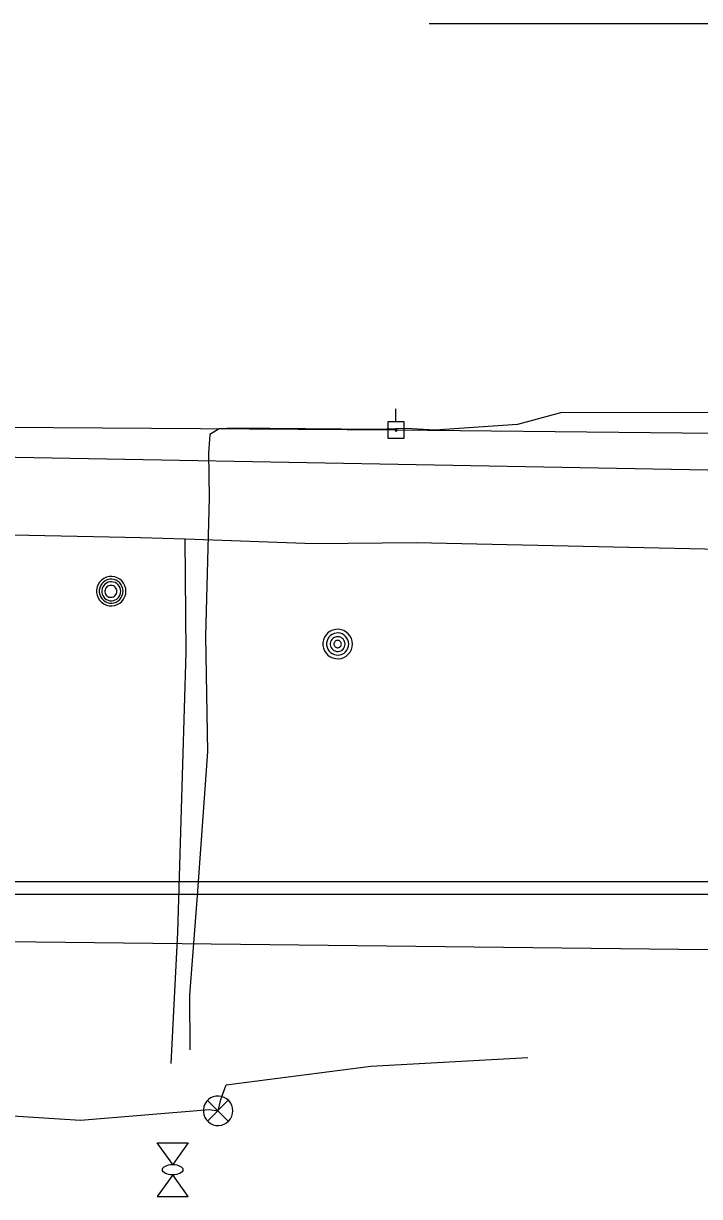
# Model space of a CAD drawing. Extents: x 600849 to 606371, y 330010 to 403088.
# Drawn here: x 604771.4 to 604922.6, y 349808.4 to 350070.6 of the extents above; entities that cross this region are included whole.
import ezdxf

# ---------------------------------------------------------------- set-up
doc = ezdxf.new("R2010")
doc.units = 0
for name, color, linetype in [('E_MISCPROP', 7, 'Continuous'), ('E_SIG', 7, 'Continuous'), ('E_SIG_Conduit', 7, 'Continuous'), ('E_UTL_AG', 7, 'Continuous'), ('E_UTL_E_UG', 7, 'Continuous'), ('E_UTL_EPowerPole', 7, 'Continuous'), ('E_UTL_G_UG', 7, 'Continuous'), ('E_UTL_MH', 7, 'Continuous'), ('E_UTL_Overhead', 7, 'Continuous'), ('E_UTL_SAN_UG', 7, 'Continuous'), ('E_UTL_T_UG', 7, 'Continuous'), ('E_UTL_TV_UG', 7, 'Continuous')]:
    doc.layers.add(name, color=color, linetype=linetype)

msp = doc.modelspace()

# ---------------------------------------------------------------- linework, layer by layer
at = {"layer": 'E_MISCPROP'}
for points in [[(604844.97, 349931.87), (604844.91, 349932.5), (604844.74, 349933.1), (604844.45, 349933.66), (604844.06, 349934.15), (604843.59, 349934.56), (604843.04, 349934.88), (604842.45, 349935.08), (604841.83, 349935.17), (604841.2, 349935.14), (604840.59, 349934.99), (604840.02, 349934.73), (604839.51, 349934.37), (604839.08, 349933.91), (604838.74, 349933.39), (604838.51, 349932.8), (604838.39, 349932.19), (604838.39, 349931.56), (604838.51, 349930.95), (604838.74, 349930.36), (604839.08, 349929.83), (604839.51, 349929.38), (604840.02, 349929.02), (604840.59, 349928.76), (604841.2, 349928.61), (604841.83, 349928.58), (604842.45, 349928.67), (604843.04, 349928.87), (604843.59, 349929.19), (604844.06, 349929.6), (604844.45, 349930.09), (604844.74, 349930.65), (604844.91, 349931.25), (604844.97, 349931.87)], [(604844.15, 349931.87), (604844.1, 349932.34), (604843.97, 349932.79), (604843.76, 349933.21), (604843.46, 349933.58), (604843.11, 349933.89), (604842.7, 349934.13), (604842.26, 349934.28), (604841.79, 349934.35), (604841.32, 349934.32), (604840.86, 349934.21), (604840.44, 349934.02), (604840.05, 349933.75), (604839.73, 349933.4), (604839.47, 349933.01), (604839.3, 349932.57), (604839.21, 349932.11), (604839.21, 349931.64), (604839.3, 349931.18), (604839.47, 349930.74), (604839.73, 349930.34), (604840.05, 349930), (604840.44, 349929.73), (604840.86, 349929.54), (604841.32, 349929.43), (604841.79, 349929.4), (604842.26, 349929.47), (604842.7, 349929.62), (604843.11, 349929.86), (604843.46, 349930.17), (604843.76, 349930.54), (604843.97, 349930.96), (604844.1, 349931.41), (604844.15, 349931.87)], [(604843.32, 349931.87), (604843.29, 349932.19), (604843.21, 349932.49), (604843.06, 349932.77), (604842.87, 349933.01), (604842.63, 349933.22), (604842.36, 349933.38), (604842.06, 349933.48), (604841.75, 349933.52), (604841.44, 349933.51), (604841.13, 349933.43), (604840.85, 349933.3), (604840.59, 349933.12), (604840.38, 349932.89), (604840.21, 349932.63), (604840.09, 349932.34), (604840.03, 349932.03), (604840.03, 349931.72), (604840.09, 349931.41), (604840.21, 349931.12), (604840.38, 349930.85), (604840.59, 349930.63), (604840.85, 349930.45), (604841.13, 349930.32), (604841.44, 349930.24), (604841.75, 349930.23), (604842.06, 349930.27), (604842.36, 349930.37), (604842.63, 349930.53), (604842.87, 349930.74), (604843.06, 349930.98), (604843.21, 349931.26), (604843.29, 349931.56), (604843.32, 349931.87)], [(604842.5, 349931.87), (604842.48, 349932.03), (604842.44, 349932.18), (604842.37, 349932.32), (604842.27, 349932.44), (604842.15, 349932.55), (604842.02, 349932.63), (604841.87, 349932.68), (604841.71, 349932.7), (604841.56, 349932.69), (604841.4, 349932.65), (604841.26, 349932.59), (604841.13, 349932.5), (604841.03, 349932.38), (604840.94, 349932.25), (604840.88, 349932.11), (604840.85, 349931.95), (604840.85, 349931.8), (604840.88, 349931.64), (604840.94, 349931.5), (604841.03, 349931.36), (604841.13, 349931.25), (604841.26, 349931.16), (604841.4, 349931.1), (604841.56, 349931.06), (604841.71, 349931.05), (604841.87, 349931.07), (604842.02, 349931.12), (604842.15, 349931.2), (604842.27, 349931.31), (604842.37, 349931.43), (604842.44, 349931.57), (604842.48, 349931.72), (604842.5, 349931.87)]]:
    msp.add_lwpolyline(points, dxfattribs=at)
at = {"layer": 'E_SIG'}
for points in [[(604818.21, 349827.55), (604818.15, 349828.18), (604817.97, 349828.78), (604817.69, 349829.34), (604817.3, 349829.83), (604816.82, 349830.24), (604816.28, 349830.55), (604815.69, 349830.76), (604815.07, 349830.85), (604814.44, 349830.82), (604813.83, 349830.67), (604813.26, 349830.41), (604812.75, 349830.05), (604812.32, 349829.59), (604811.98, 349829.06), (604811.74, 349828.48), (604811.63, 349827.87), (604811.63, 349827.24), (604811.74, 349826.62), (604811.98, 349826.04), (604812.32, 349825.51), (604812.75, 349825.06), (604813.26, 349824.69), (604813.83, 349824.43), (604814.44, 349824.29), (604815.07, 349824.26), (604815.69, 349824.35), (604816.28, 349824.55), (604816.82, 349824.86), (604817.3, 349825.28), (604817.69, 349825.77), (604817.97, 349826.33), (604818.15, 349826.93), (604818.21, 349827.55)], [(604817.17, 349829.89), (604812.56, 349825.23)], [(604812.56, 349829.84), (604817.22, 349825.19)]]:
    msp.add_lwpolyline(points, dxfattribs=at)
at = {"layer": 'E_SIG_Conduit'}
msp.add_lwpolyline([(604741.42, 349865.71), (604976.78, 349863.03)], dxfattribs=at)
at = {"layer": 'E_UTL_AG'}
for points in [[(604801.31, 349820.38), (604808.23, 349820.38)], [(604804.77, 349815.53), (604801.31, 349820.38)], [(604808.23, 349820.38), (604804.77, 349815.53)], [(604804.77, 349813.22), (604801.31, 349808.38)], [(604808.23, 349808.38), (604804.77, 349813.22)], [(604801.31, 349808.38), (604808.23, 349808.38)]]:
    msp.add_lwpolyline(points, dxfattribs=at)
msp.add_ellipse((604804.77, 349814.38), major_axis=(2.31, 0), ratio=0.5, dxfattribs=at)
at = {"layer": 'E_UTL_E_UG'}
msp.add_lwpolyline([(604602.03, 349837.02), (604640.2, 349836.5), (604688.03, 349835.18), (604718.62, 349829.61), (604784.15, 349825.44), (604812.94, 349827.86), (604814.91, 349827.55), (604815.51, 349830.08), (604816.76, 349833.32), (604849.11, 349837.54), (604884.24, 349839.48)], dxfattribs=at)
at = {"layer": 'E_UTL_EPowerPole'}
for points in [[(604854.7, 349981.57), (604854.7, 349984.47)], [(604856.55, 349981.57), (604852.86, 349981.57)], [(604852.86, 349981.57), (604852.86, 349977.87)], [(604856.55, 349977.87), (604856.55, 349981.57)], [(604854.97, 349979.72), (604854.97, 349979.77), (604854.96, 349979.81), (604854.94, 349979.85), (604854.91, 349979.89), (604854.87, 349979.92), (604854.83, 349979.94), (604854.79, 349979.96), (604854.75, 349979.96), (604854.7, 349979.96), (604854.66, 349979.95), (604854.62, 349979.93), (604854.58, 349979.9), (604854.55, 349979.87), (604854.52, 349979.83), (604854.51, 349979.79), (604854.5, 349979.75), (604854.5, 349979.7), (604854.51, 349979.66), (604854.52, 349979.61), (604854.55, 349979.58), (604854.58, 349979.54), (604854.62, 349979.52), (604854.66, 349979.5), (604854.7, 349979.49), (604854.75, 349979.49), (604854.79, 349979.49), (604854.83, 349979.51), (604854.87, 349979.53), (604854.91, 349979.56), (604854.94, 349979.59), (604854.96, 349979.64), (604854.97, 349979.68), (604854.97, 349979.72)], [(604852.86, 349977.87), (604856.55, 349977.87)]]:
    msp.add_lwpolyline(points, dxfattribs=at)
at = {"layer": 'E_UTL_G_UG'}
for points in [[(604862.13, 350070.59), (604973.16, 350070.59)], [(604592.13, 349958.39), (604651.99, 349959.87), (604682.48, 349959.49), (604732.67, 349957.01), (604787.08, 349955.9), (604797.56, 349955.68)], [(604797.56, 349955.68), (604807.59, 349955.39), (604836.44, 349954.33), (604859.25, 349954.54), (604937.34, 349952.88), (604995.37, 349952.58), (605059.43, 349951.99), (605132.59, 349953.68), (605169.29, 349952.69)], [(604804.47, 349838.08), (604805.94, 349867.42), (604807.82, 349929.98), (604807.59, 349955.39)]]:
    msp.add_lwpolyline(points, dxfattribs=at)
at = {"layer": 'E_UTL_MH'}
for points in [[(604794.32, 349943.7), (604794.26, 349944.32), (604794.08, 349944.92), (604793.8, 349945.48), (604793.41, 349945.97), (604792.93, 349946.39), (604792.39, 349946.7), (604791.8, 349946.9), (604791.18, 349946.99), (604790.55, 349946.96), (604789.94, 349946.82), (604789.37, 349946.56), (604788.86, 349946.19), (604788.43, 349945.74), (604788.09, 349945.21), (604787.85, 349944.63), (604787.73, 349944.01), (604787.73, 349943.38), (604787.85, 349942.77), (604788.09, 349942.19), (604788.43, 349941.66), (604788.86, 349941.2), (604789.37, 349940.84), (604789.94, 349940.58), (604790.55, 349940.43), (604791.18, 349940.4), (604791.8, 349940.49), (604792.39, 349940.7), (604792.93, 349941.01), (604793.41, 349941.42), (604793.8, 349941.91), (604794.08, 349942.47), (604794.26, 349943.07), (604794.32, 349943.7)], [(604793.7, 349943.69), (604793.66, 349944.2), (604793.51, 349944.69), (604793.28, 349945.14), (604792.96, 349945.54), (604792.58, 349945.87), (604792.14, 349946.13), (604791.66, 349946.29), (604791.15, 349946.37), (604790.65, 349946.34), (604790.15, 349946.22), (604789.69, 349946.01), (604789.27, 349945.72), (604788.92, 349945.35), (604788.65, 349944.92), (604788.46, 349944.45), (604788.36, 349943.95), (604788.36, 349943.44), (604788.46, 349942.94), (604788.65, 349942.47), (604788.92, 349942.04), (604789.27, 349941.67), (604789.69, 349941.37), (604790.15, 349941.16), (604790.65, 349941.04), (604791.15, 349941.02), (604791.66, 349941.09), (604792.14, 349941.26), (604792.58, 349941.51), (604792.96, 349941.85), (604793.28, 349942.25), (604793.51, 349942.7), (604793.66, 349943.19), (604793.7, 349943.69)], [(604793.14, 349943.66), (604793.1, 349944.07), (604792.99, 349944.46), (604792.8, 349944.82), (604792.55, 349945.13), (604792.25, 349945.4), (604791.9, 349945.6), (604791.51, 349945.73), (604791.11, 349945.79), (604790.71, 349945.77), (604790.32, 349945.68), (604789.95, 349945.51), (604789.62, 349945.27), (604789.34, 349944.98), (604789.12, 349944.64), (604788.97, 349944.26), (604788.89, 349943.87), (604788.89, 349943.46), (604788.97, 349943.06), (604789.12, 349942.69), (604789.34, 349942.35), (604789.62, 349942.06), (604789.95, 349941.82), (604790.32, 349941.65), (604790.71, 349941.56), (604791.11, 349941.54), (604791.51, 349941.6), (604791.9, 349941.73), (604792.25, 349941.93), (604792.55, 349942.2), (604792.8, 349942.51), (604792.99, 349942.87), (604793.1, 349943.26), (604793.14, 349943.66)], [(604792.29, 349943.65), (604792.26, 349943.9), (604792.19, 349944.14), (604792.07, 349944.37), (604791.92, 349944.57), (604791.73, 349944.73), (604791.51, 349944.86), (604791.27, 349944.94), (604791.02, 349944.98), (604790.76, 349944.97), (604790.52, 349944.91), (604790.29, 349944.8), (604790.08, 349944.66), (604789.91, 349944.47), (604789.77, 349944.26), (604789.68, 349944.02), (604789.63, 349943.78), (604789.63, 349943.52), (604789.68, 349943.27), (604789.77, 349943.04), (604789.91, 349942.83), (604790.08, 349942.64), (604790.29, 349942.5), (604790.52, 349942.39), (604790.76, 349942.33), (604791.02, 349942.32), (604791.27, 349942.35), (604791.51, 349942.44), (604791.73, 349942.56), (604791.92, 349942.73), (604792.07, 349942.93), (604792.19, 349943.15), (604792.26, 349943.4), (604792.29, 349943.65)]]:
    msp.add_lwpolyline(points, dxfattribs=at)
at = {"layer": 'E_UTL_Overhead'}
msp.add_lwpolyline([(603181.1, 350033.93), (603327.14, 350030.65), (603489.53, 350051.02), (603697.71, 350051.22), (603796.19, 350042.83), (603984.49, 350028.4), (604130.29, 350016.64), (604350.17, 349999.98), (604453.05, 349992.41), (604555.19, 349985.21), (604652.23, 349982.52), (604745.22, 349980.5), (604854.74, 349979.72), (604968.56, 349978.6), (605154.01, 349974.42)], dxfattribs=at)
at = {"layer": 'E_UTL_SAN_UG'}
msp.add_line((604736.58, 349974.22), (605034.55, 349968.79), dxfattribs=at)
at = {"layer": 'E_UTL_T_UG'}
for points in [[(604648.72, 349878.82), (604990.59, 349878.82)], [(604651.26, 349875.93), (604989.88, 349875.93)]]:
    msp.add_lwpolyline(points, dxfattribs=at)
at = {"layer": 'E_UTL_TV_UG'}
msp.add_lwpolyline([(604950.62, 349983.67), (604917.59, 349983.57), (604891.81, 349983.61), (604881.88, 349980.97), (604863.41, 349979.68), (604856.96, 349980.07), (604850.48, 349979.85), (604818.52, 349980.13), (604815.19, 349979.98), (604813.09, 349978.71), (604812.75, 349974.57), (604812.97, 349964.56), (604812.11, 349933.63), (604812.58, 349907.79), (604810.24, 349875.64), (604808.55, 349853.42), (604808.58, 349841.17)], dxfattribs=at)

doc.saveas('drawing.dxf')
